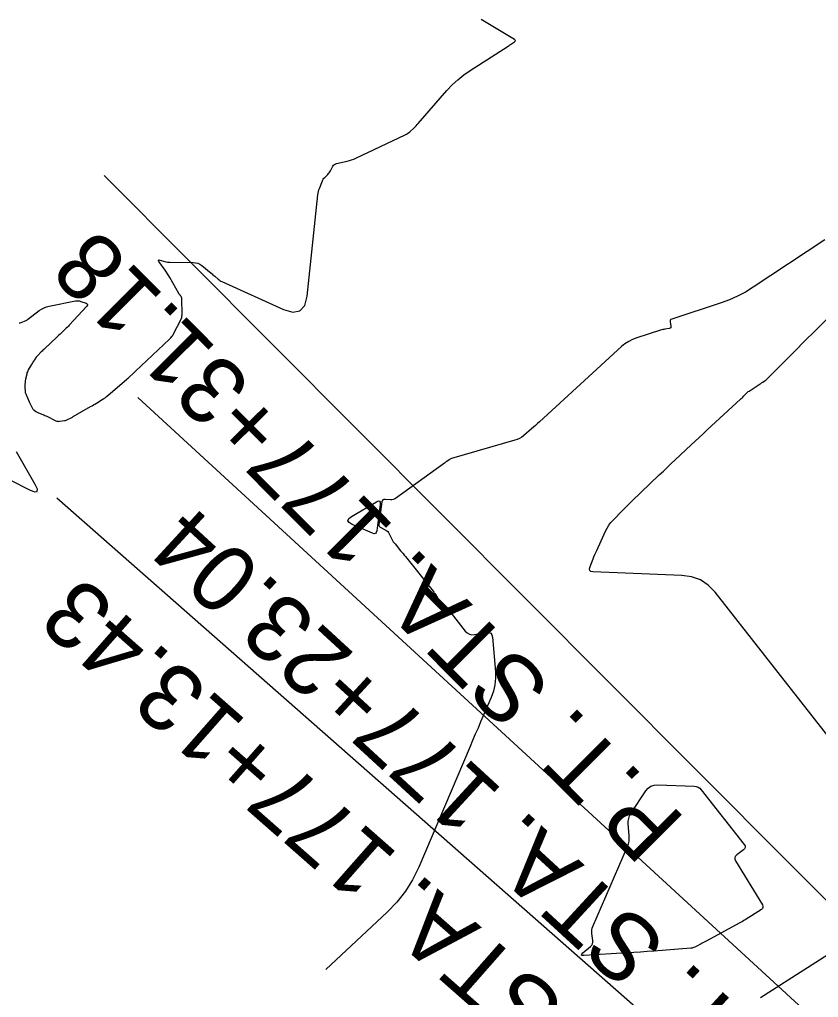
# Model space of a CAD drawing. Extents: x 658976 to 668726, y 639543 to 647196.
# Drawn here: x 661848.3 to 661943.7, y 642901.9 to 643018.9 of the extents above; entities that cross this region are included whole.
import ezdxf

# ---------------------------------------------------------------- set-up
doc = ezdxf.new("R2010")
doc.units = 0
for name, color, linetype in [('Ex_Major Contours', 7, 'Continuous'), ('Ex_Minor Contours', 7, 'Continuous'), ('R_Ramp 15 Degree_Min Ls', 7, 'Continuous'), ('R_Ramp 20 Degree Des Ls Annot', 7, 'Continuous'), ('R_Ramp 20 Degree Existing Ramp', 7, 'Continuous')]:
    doc.layers.add(name, color=color, linetype=linetype)

msp = doc.modelspace()

# ---------------------------------------------------------------- linework, layer by layer
at = {"layer": 'Ex_Major Contours'}
for points in [[(661944.52, 642992.53), (661935.94, 642986.86), (661935.03, 642986.3), (661934.08, 642985.8), (661933.1, 642985.37), (661932.1, 642985), (661926.2, 642983.06), (661926.09, 642983.01), (661926.03, 642982.94), (661926, 642982.84), (661926, 642982.73), (661926.1, 642982.23), (661926.11, 642982.12), (661926.08, 642982.03), (661926.01, 642981.97), (661925.9, 642981.94), (661925.38, 642981.85), (661925.26, 642981.83), (661925.13, 642981.8), (661925.01, 642981.77), (661924.88, 642981.73), (661922.03, 642980.83), (661921.53, 642980.64), (661921.06, 642980.4), (661920.61, 642980.11), (661920.2, 642979.77), (661910.39, 642970.77), (661910.16, 642970.56), (661909.93, 642970.35), (661909.7, 642970.15), (661909.46, 642969.95), (661908.52, 642969.14), (661908.28, 642968.96), (661908.02, 642968.8), (661907.75, 642968.67), (661907.46, 642968.57), (661899.89, 642966.38), (661899.81, 642966.35), (661899.74, 642966.32), (661899.66, 642966.28), (661899.59, 642966.23), (661899.31, 642966.04), (661899.24, 642965.99), (661899.17, 642965.94), (661899.1, 642965.89), (661899.03, 642965.84), (661893.18, 642961.62), (661893.04, 642961.53), (661892.9, 642961.48), (661892.75, 642961.45), (661892.59, 642961.45), (661891.94, 642961.5), (661891.8, 642961.49), (661891.69, 642961.44), (661891.61, 642961.34), (661891.57, 642961.2), (661891.2, 642958.49), (661891.2, 642958.4), (661891.23, 642958.32), (661891.28, 642958.25), (661891.36, 642958.19), (661892.02, 642957.83), (661892.15, 642957.75), (661892.27, 642957.65), (661892.36, 642957.53), (661892.44, 642957.39), (661892.75, 642956.74), (661892.83, 642956.59), (661892.92, 642956.44), (661893.02, 642956.3), (661893.13, 642956.17), (661893.8, 642955.37), (661893.95, 642955.19), (661894.1, 642955.02), (661894.24, 642954.84), (661894.39, 642954.66), (661897.69, 642950.51), (661897.76, 642950.42), (661897.83, 642950.33), (661897.9, 642950.24), (661897.96, 642950.14), (661898.21, 642949.75), (661898.27, 642949.66), (661898.34, 642949.56), (661898.41, 642949.47), (661898.49, 642949.39), (661899.42, 642948.36), (661899.6, 642948.15), (661899.77, 642947.95), (661899.95, 642947.74), (661900.12, 642947.53), (661901.52, 642945.76), (661901.76, 642945.53), (661902.02, 642945.38), (661902.32, 642945.32), (661902.65, 642945.34), (661904.04, 642945.59), (661904.34, 642945.6), (661904.57, 642945.51), (661904.72, 642945.32), (661904.79, 642945.02), (661905.13, 642940.9), (661905.15, 642940.11), (661905.08, 642939.34), (661904.9, 642938.58), (661904.63, 642937.83), (661903.36, 642934.89), (661903.05, 642934.16), (661902.73, 642933.42), (661902.41, 642932.69), (661902.1, 642931.95), (661895.97, 642917.52), (661895.24, 642916.03), (661894.37, 642914.64), (661893.36, 642913.35), (661892.21, 642912.15), (661884.88, 642905.3)], [(661955.14, 642920.12), (661931.38, 642950.4), (661930.56, 642951.25), (661929.63, 642951.87), (661928.58, 642952.26), (661927.42, 642952.42), (661916.78, 642952.84), (661916.55, 642952.88), (661916.41, 642952.98), (661916.37, 642953.14), (661916.42, 642953.37), (661916.81, 642954.39), (661916.91, 642954.64), (661917.02, 642954.9), (661917.12, 642955.15), (661917.24, 642955.4), (661918.3, 642957.72), (661918.48, 642958.08), (661918.69, 642958.41), (661918.92, 642958.72), (661919.19, 642959.02), (661920.3, 642960.16), (661920.58, 642960.44), (661920.87, 642960.72), (661921.15, 642961), (661921.44, 642961.28), (661924.72, 642964.43), (661925.2, 642964.88), (661925.67, 642965.33), (661926.15, 642965.78), (661926.62, 642966.23), (661928.53, 642968.02), (661929.01, 642968.47), (661929.49, 642968.91), (661929.97, 642969.36), (661930.45, 642969.8), (661934.44, 642973.5), (661934.52, 642973.58), (661934.61, 642973.66), (661934.69, 642973.74), (661934.77, 642973.83), (661935.08, 642974.16), (661935.17, 642974.25), (661935.25, 642974.32), (661935.34, 642974.39), (661935.44, 642974.46), (661936.79, 642975.32), (661936.86, 642975.37), (661936.94, 642975.42), (661937.01, 642975.47), (661937.08, 642975.52), (661937.38, 642975.72), (661937.45, 642975.77), (661937.52, 642975.82), (661937.58, 642975.88), (661937.65, 642975.94), (661941.22, 642979.55), (661941.81, 642980.15), (661942.41, 642980.75), (661943.02, 642981.35), (661943.62, 642981.94), (661946.05, 642984.31)], [(661936.8, 642901.93), (661950.05, 642910.41)]]:
    msp.add_lwpolyline(points, dxfattribs=at)
msp.add_lwpolyline([(661891.14, 642961.32), (661891.29, 642961.3), (661891.36, 642961.17), (661891.36, 642960.93), (661890.94, 642957.73), (661890.88, 642957.54), (661890.78, 642957.43), (661890.64, 642957.4), (661890.45, 642957.45), (661888.01, 642958.51), (661887.64, 642958.72), (661887.51, 642958.95), (661887.61, 642959.2), (661887.94, 642959.46), (661890.92, 642961.22)], close=True, dxfattribs=at)
at = {"layer": 'Ex_Minor Contours'}
for points in [[(661848.23, 642982.6), (661848.33, 642982.63), (661848.43, 642982.67), (661848.83, 642982.81), (661848.93, 642982.85), (661849.03, 642982.9), (661849.12, 642982.95), (661849.2, 642983.01), (661850.62, 642984.07), (661850.89, 642984.25), (661851.18, 642984.4), (661851.48, 642984.52), (661851.8, 642984.6), (661854.96, 642985.23), (661855.12, 642985.25), (661855.27, 642985.25), (661855.43, 642985.23), (661855.59, 642985.18), (661856.2, 642984.96), (661856.32, 642984.9), (661856.38, 642984.82), (661856.37, 642984.73), (661856.29, 642984.62), (661854.2, 642982.35), (661854.09, 642982.23), (661853.97, 642982.1), (661853.84, 642981.98), (661853.72, 642981.86), (661853.22, 642981.38), (661853.1, 642981.26), (661852.97, 642981.14), (661852.84, 642981.02), (661852.72, 642980.9), (661851.26, 642979.53), (661851.15, 642979.43), (661851.05, 642979.33), (661850.94, 642979.23), (661850.84, 642979.13), (661850.4, 642978.67), (661850.33, 642978.58), (661850.25, 642978.49), (661850.18, 642978.4), (661850.12, 642978.3), (661849.86, 642977.92), (661849.8, 642977.82), (661849.74, 642977.72), (661849.68, 642977.62), (661849.62, 642977.52), (661849.3, 642976.98), (661849.24, 642976.86), (661849.19, 642976.74), (661849.14, 642976.62), (661849.11, 642976.49), (661848.97, 642975.89), (661848.95, 642975.81), (661848.93, 642975.72), (661848.92, 642975.63), (661848.92, 642975.55), (661848.9, 642975.2), (661848.9, 642975.11), (661848.9, 642975.02), (661848.9, 642974.93), (661848.9, 642974.85), (661848.92, 642974.47), (661848.92, 642974.38), (661848.94, 642974.3), (661848.96, 642974.21), (661849, 642974.13), (661849.4, 642973.18), (661849.44, 642973.09), (661849.48, 642973.01), (661849.53, 642972.92), (661849.57, 642972.83), (661849.75, 642972.45), (661849.79, 642972.38), (661849.84, 642972.32), (661849.9, 642972.26), (661849.96, 642972.21), (661850.22, 642972.01), (661850.29, 642971.96), (661850.36, 642971.92), (661850.44, 642971.88), (661850.51, 642971.85), (661851.05, 642971.65), (661851.17, 642971.6), (661851.28, 642971.55), (661851.39, 642971.5), (661851.5, 642971.45), (661852.6, 642970.91), (661852.71, 642970.86), (661852.83, 642970.84), (661852.95, 642970.83), (661853.08, 642970.84), (661853.64, 642970.92), (661853.74, 642970.94), (661853.83, 642970.96), (661853.91, 642971), (661854, 642971.04), (661854.33, 642971.22), (661854.41, 642971.26), (661854.5, 642971.31), (661854.58, 642971.35), (661854.66, 642971.4), (661856.74, 642972.59), (661856.92, 642972.69), (661857.09, 642972.8), (661857.27, 642972.9), (661857.44, 642973.01), (661858.14, 642973.44), (661858.31, 642973.55), (661858.47, 642973.66), (661858.64, 642973.79), (661858.79, 642973.92), (661861.08, 642975.88), (661861.17, 642975.96), (661861.26, 642976.04), (661861.35, 642976.11), (661861.43, 642976.19), (661861.78, 642976.5), (661861.86, 642976.58), (661861.95, 642976.66), (661862.03, 642976.74), (661862.12, 642976.82), (661866.17, 642980.67), (661866.21, 642980.71), (661866.25, 642980.75), (661866.29, 642980.8), (661866.33, 642980.84), (661866.49, 642981.01), (661866.52, 642981.05), (661866.56, 642981.1), (661866.59, 642981.15), (661866.62, 642981.2), (661867.6, 642983.12), (661867.61, 642983.16), (661867.63, 642983.19), (661867.64, 642983.23), (661867.64, 642983.27), (661867.67, 642983.42), (661867.67, 642983.46), (661867.67, 642983.5), (661867.68, 642983.54), (661867.68, 642983.58), (661867.64, 642985.56), (661867.64, 642985.59), (661867.64, 642985.62), (661867.63, 642985.65), (661867.61, 642985.68), (661867.56, 642985.78), (661867.54, 642985.81), (661867.53, 642985.83), (661867.51, 642985.86), (661867.49, 642985.88), (661867.38, 642986), (661867.35, 642986.03), (661867.33, 642986.06), (661867.31, 642986.09), (661867.29, 642986.13), (661866.22, 642988.02), (661866.09, 642988.24), (661865.95, 642988.47), (661865.81, 642988.69), (661865.66, 642988.91), (661864.92, 642989.95), (661864.86, 642990.05), (661864.86, 642990.11), (661864.92, 642990.13), (661865.03, 642990.11), (661865.62, 642989.94), (661865.77, 642989.91), (661865.92, 642989.88), (661866.07, 642989.86), (661866.22, 642989.86), (661869.01, 642989.83), (661869.29, 642989.8), (661869.56, 642989.73), (661869.8, 642989.62), (661870.03, 642989.46), (661871.16, 642988.54), (661871.26, 642988.46), (661871.37, 642988.37), (661871.47, 642988.28), (661871.58, 642988.19), (661871.99, 642987.83), (661872.1, 642987.75), (661872.21, 642987.67), (661872.33, 642987.6), (661872.45, 642987.54), (661879.8, 642984.2), (661880.93, 642983.87), (661881.77, 642984.03), (661882.34, 642984.68), (661882.63, 642985.82), (661883.91, 642997.91), (661883.94, 642998.11), (661883.98, 642998.3), (661884.04, 642998.5), (661884.1, 642998.69), (661884.45, 642999.58), (661884.5, 642999.7), (661884.56, 642999.81), (661884.64, 642999.91), (661884.73, 643000), (661885.1, 643000.36), (661885.19, 643000.46), (661885.27, 643000.56), (661885.35, 643000.66), (661885.41, 643000.77), (661885.71, 643001.33), (661885.79, 643001.45), (661885.89, 643001.54), (661886.01, 643001.61), (661886.14, 643001.66), (661887.43, 643001.96), (661887.69, 643002.03), (661887.95, 643002.11), (661888.2, 643002.2), (661888.44, 643002.31), (661894.34, 643005.08), (661894.49, 643005.16), (661894.64, 643005.25), (661894.78, 643005.36), (661894.91, 643005.47), (661895.41, 643005.94), (661895.54, 643006.06), (661895.66, 643006.18), (661895.78, 643006.31), (661895.9, 643006.44), (661899.34, 643010.38), (661899.97, 643011.06), (661900.65, 643011.69), (661901.37, 643012.26), (661902.13, 643012.79), (661906.66, 643015.71), (661906.76, 643015.77), (661906.86, 643015.84), (661906.95, 643015.9), (661907.05, 643015.97), (661907.42, 643016.23), (661907.49, 643016.3), (661907.52, 643016.36), (661907.49, 643016.42), (661907.41, 643016.48), (661903.41, 643018.88)], [(661825.9, 642974.6), (661849.52, 642962.62), (661850.08, 642962.4), (661850.37, 642962.43), (661850.39, 642962.72), (661850.13, 642963.27), (661847.88, 642967.17)]]:
    msp.add_lwpolyline(points, dxfattribs=at)
msp.add_lwpolyline([(661934.83, 642911.14), (661934.67, 642911.04), (661934.5, 642910.95), (661934.34, 642910.85), (661930.31, 642908.69), (661930.16, 642908.6), (661930.01, 642908.52), (661929.86, 642908.44), (661929.71, 642908.36), (661929.12, 642908.03), (661928.96, 642907.96), (661928.81, 642907.9), (661928.64, 642907.86), (661928.48, 642907.84), (661924.05, 642907.5), (661923.26, 642907.44), (661922.46, 642907.38), (661921.67, 642907.33), (661920.87, 642907.28), (661915.72, 642906.96), (661915.5, 642906.97), (661915.41, 642907.02), (661915.44, 642907.13), (661915.59, 642907.28), (661916.5, 642908.04), (661916.64, 642908.19), (661916.74, 642908.36), (661916.78, 642908.54), (661916.78, 642908.75), (661916.66, 642909.61), (661916.64, 642909.82), (661916.66, 642910.03), (661916.7, 642910.24), (661916.77, 642910.44), (661920.91, 642920), (661921.02, 642920.32), (661921.1, 642920.65), (661921.13, 642920.98), (661921.12, 642921.32), (661921.01, 642922.69), (661921.01, 642923.03), (661921.06, 642923.35), (661921.17, 642923.66), (661921.33, 642923.95), (661923.1, 642926.65), (661923.38, 642926.98), (661923.71, 642927.22), (661924.1, 642927.35), (661924.53, 642927.38), (661928.88, 642927.21), (661929.13, 642927.18), (661929.36, 642927.09), (661929.56, 642926.96), (661929.74, 642926.78), (661934.86, 642920.25), (661934.97, 642920.06), (661934.99, 642919.89), (661934.92, 642919.73), (661934.77, 642919.58), (661933.98, 642919), (661933.82, 642918.85), (661933.75, 642918.68), (661933.75, 642918.5), (661933.84, 642918.3), (661937.04, 642913.01), (661937.11, 642912.85), (661937.11, 642912.71), (661937.04, 642912.58), (661936.92, 642912.47), (661934.99, 642911.24)], close=True, dxfattribs=at)
at = {"layer": 'R_Ramp 15 Degree_Min Ls'}
msp.add_lwpolyline([(661999.48, 642858.53), (661928.92, 642929.38), (661858.36, 643000.24)], dxfattribs=at)
at = {"layer": 'R_Ramp 20 Degree Des Ls Annot'}
msp.add_lwpolyline([(662002.88, 642829.53), (661852.73, 642961.65)], dxfattribs=at)
at = {"layer": 'R_Ramp 20 Degree Existing Ramp'}
msp.add_lwpolyline([(662009.6, 642838.32), (661935.99, 642906.01), (661862.38, 642973.7)], dxfattribs=at)

# ---------------------------------------------------------------- texts
at = {"layer": 'R_Ramp 15 Degree_Min Ls'}
msp.add_text('P.T. STA. 177+31.18', height=8, rotation=134.88, dxfattribs=at).set_placement((661928.04, 642923.18))
at = {"layer": 'R_Ramp 20 Degree Des Ls Annot'}
msp.add_text('P.T. STA. 177+13.43', height=8, rotation=138.6554, dxfattribs=at).set_placement((661930.75, 642886.35))
at = {"layer": 'R_Ramp 20 Degree Existing Ramp'}
msp.add_text('P.T. STA. 177+23.04', height=8, rotation=137.3993, dxfattribs=at).set_placement((661942.52, 642893.2))

doc.saveas('drawing.dxf')
